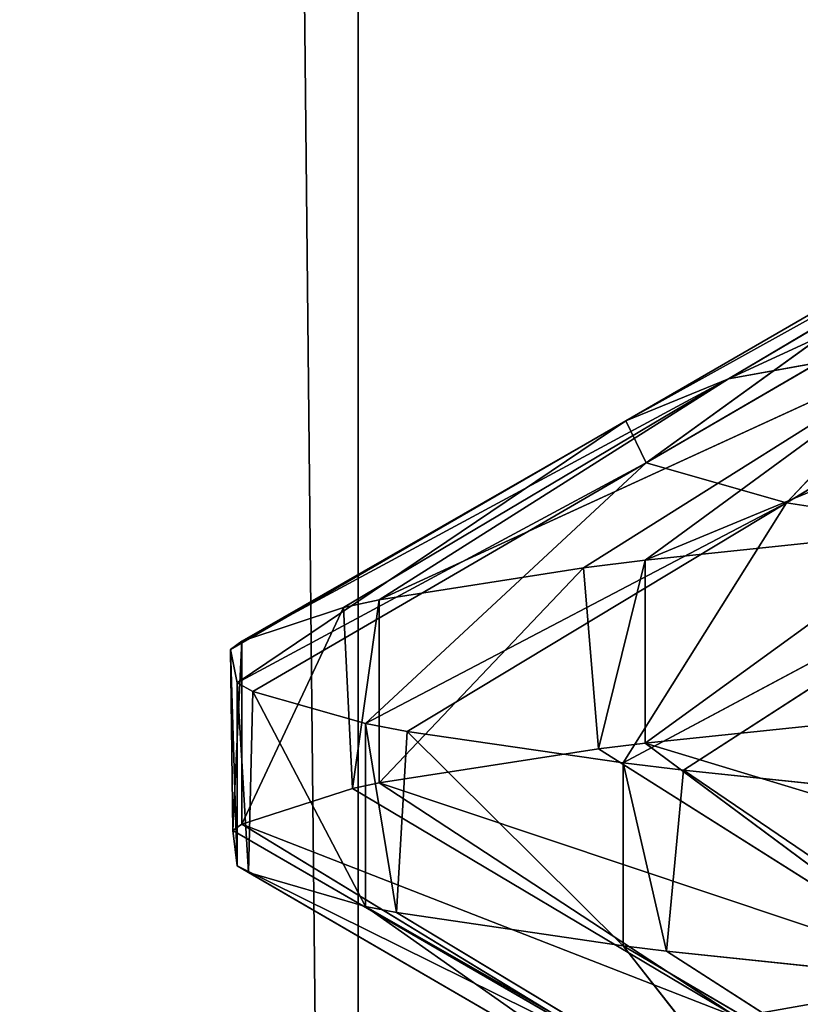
# Model space of a CAD drawing. Extents: x 12 to 103, y 2 to 366.
# Tile 511 of 656: x 55.584 to 56.117, y 248.757 to 249.429. Entities that reach past the tile are written whole.
import ezdxf

# ---------------------------------------------------------------- set-up
doc = ezdxf.new("R2010")
doc.units = 0
doc.header["$LTSCALE"] = 2.54
doc.layers.get('0').update_dxf_attribs({"color": 13, "linetype": 'CONTINUOUS'})

# ---------------------------------------------------------------- blocks, each defined once
blk = doc.blocks.new('SZCZOTKA_DO_WC_EQULA_WISZ_')
at = {"color": 0}
for p, q in [((55.81517, 245.935, 66.1756), (54.56515, 365.435, 65.5575)), ((55.81517, 245.935, 66.1756), (54.56515, 365.435, 65.5575)), ((55.81517, 245.935, 66.1756), (55.81517, 365.435, 66.1756)), ((55.81517, 245.935, 66.1756), (55.81517, 365.435, 66.1756)), ((56.46594, 249.36731, 59.69869), (56.0683, 249.18385, 59.35819)), ((56.46594, 249.36731, 59.69869), (56.0683, 249.18385, 59.35819)), ((55.99802, 249.15527, 58.88353), (56.33149, 249.3401, 59.29517)), ((55.99802, 249.15527, 58.88353), (56.33149, 249.3401, 59.29517)), ((56.0683, 249.18385, 59.35819), (56.33149, 249.3401, 59.29517)), ((56.0683, 249.18385, 59.35819), (56.33149, 249.3401, 59.29517)), ((55.99802, 249.15527, 58.88353), (56.26818, 249.31152, 58.86757)), ((55.99802, 249.15527, 58.88353), (56.26818, 249.31152, 58.86757)), ((56.26818, 249.31152, 58.86757), (56.01199, 249.12663, 58.4035)), ((56.26818, 249.31152, 58.86757), (56.01199, 249.12663, 58.4035)), ((56.01199, 249.12663, 58.4035), (56.28077, 249.28288, 58.43514)), ((56.01199, 249.12663, 58.4035), (56.28077, 249.28288, 58.43514)), ((56.10788, 249.09921, 57.94001), (56.28077, 249.28288, 58.43514)), ((56.10788, 249.09921, 57.94001), (56.28077, 249.28288, 58.43514)), ((56.10788, 249.09921, 57.94001), (56.36715, 249.25546, 58.01762)), ((56.10788, 249.09921, 57.94001), (56.36715, 249.25546, 58.01762)), ((56.01133, 249.06, 60.0067), (56.43935, 249.23752, 60.21799)), ((56.01133, 249.06, 60.0067), (56.43935, 249.23752, 60.21799)), ((56.21754, 249.21106, 59.80613), (55.82954, 249.03284, 59.51637)), ((56.21754, 249.21106, 59.80613), (55.82954, 249.03284, 59.51637)), ((55.96915, 249.05482, 59.91356), (56.21754, 249.21106, 59.80613)), ((55.96915, 249.05482, 59.91356), (56.21754, 249.21106, 59.80613)), ((56.01133, 249.06, 60.0067), (56.21754, 249.21106, 59.80613)), ((56.01133, 249.06, 60.0067), (56.21754, 249.21106, 59.80613)), ((56.0683, 249.18385, 59.35819), (56.21754, 249.21106, 59.80613)), ((56.0683, 249.18385, 59.35819), (56.21754, 249.21106, 59.80613)), ((55.73567, 249.00461, 59.00193), (56.0683, 249.18385, 59.35819)), ((55.73567, 249.00461, 59.00193), (56.0683, 249.18385, 59.35819)), ((56.0683, 249.18385, 59.35819), (55.8051, 249.0276, 59.42121)), ((56.0683, 249.18385, 59.35819), (55.8051, 249.0276, 59.42121)), ((56.0683, 249.18385, 59.35819), (55.82954, 249.03284, 59.51637)), ((56.0683, 249.18385, 59.35819), (55.82954, 249.03284, 59.51637)), ((56.0683, 249.18385, 59.35819), (55.99802, 249.15527, 58.88353)), ((56.0683, 249.18385, 59.35819), (55.99802, 249.15527, 58.88353)), ((55.72786, 248.99902, 58.89948), (55.99802, 249.15527, 58.88353)), ((55.72786, 248.99902, 58.89948), (55.99802, 249.15527, 58.88353)), ((55.99802, 249.15527, 58.88353), (55.73255, 248.97618, 58.47901)), ((55.99802, 249.15527, 58.88353), (55.73255, 248.97618, 58.47901)), ((55.73567, 249.00461, 59.00193), (55.99802, 249.15527, 58.88353)), ((55.73567, 249.00461, 59.00193), (55.99802, 249.15527, 58.88353)), ((56.01199, 249.12663, 58.4035), (55.99802, 249.15527, 58.88353)), ((56.01199, 249.12663, 58.4035), (55.99802, 249.15527, 58.88353)), ((56.01199, 249.12663, 58.4035), (55.73255, 248.97618, 58.47901)), ((56.01199, 249.12663, 58.4035), (55.73255, 248.97618, 58.47901)), ((56.01199, 249.12663, 58.4035), (55.74322, 248.97038, 58.37185)), ((56.01199, 249.12663, 58.4035), (55.74322, 248.97038, 58.37185)), ((55.82028, 248.94838, 57.96349), (56.01199, 249.12663, 58.4035)), ((55.82028, 248.94838, 57.96349), (56.01199, 249.12663, 58.4035)), ((56.01199, 249.12663, 58.4035), (56.10788, 249.09921, 57.94001)), ((56.01199, 249.12663, 58.4035), (56.10788, 249.09921, 57.94001)), ((55.82028, 248.94838, 57.96349), (56.10788, 249.09921, 57.94001)), ((55.82028, 248.94838, 57.96349), (56.10788, 249.09921, 57.94001)), ((55.84861, 248.94296, 57.86241), (56.10788, 249.09921, 57.94001)), ((55.84861, 248.94296, 57.86241), (56.10788, 249.09921, 57.94001)), ((56.10788, 249.09921, 57.94001), (55.9962, 248.9216, 57.47103)), ((56.10788, 249.09921, 57.94001), (55.9962, 248.9216, 57.47103)), ((56.27964, 249.07288, 57.5056), (56.10788, 249.09921, 57.94001)), ((56.27964, 249.07288, 57.5056), (56.10788, 249.09921, 57.94001)), ((56.21296, 249.08127, 60.36626), (56.01133, 248.93498, 60.0067)), ((56.21296, 249.08127, 60.36626), (56.01133, 248.93498, 60.0067)), ((56.21296, 249.08127, 60.36626), (56.01133, 249.06, 60.0067)), ((56.21296, 249.08127, 60.36626), (56.01133, 249.06, 60.0067)), ((56.27964, 249.07288, 57.5056), (55.9962, 248.9216, 57.47103)), ((56.27964, 249.07288, 57.5056), (55.9962, 248.9216, 57.47103)), ((56.27964, 249.07288, 57.5056), (56.0374, 248.91663, 57.38492)), ((56.27964, 249.07288, 57.5056), (56.0374, 248.91663, 57.38492)), ((56.01133, 249.06, 60.0067), (55.96915, 249.05482, 59.91356)), ((56.01133, 249.06, 60.0067), (55.96915, 249.05482, 59.91356)), ((56.01133, 249.06, 60.0067), (55.97942, 248.93112, 59.93703)), ((56.01133, 249.06, 60.0067), (55.97942, 248.93112, 59.93703)), ((56.01133, 249.06, 60.0067), (56.01133, 248.93498, 60.0067)), ((56.01133, 249.06, 60.0067), (56.01133, 248.93498, 60.0067)), ((55.96915, 249.05482, 59.91356), (55.82954, 248.90784, 59.51637)), ((55.96915, 249.05482, 59.91356), (55.82954, 248.90784, 59.51637)), ((55.96915, 249.05482, 59.91356), (55.82954, 249.03284, 59.51637)), ((55.96915, 249.05482, 59.91356), (55.82954, 249.03284, 59.51637)), ((55.96915, 249.05482, 59.91356), (55.97942, 248.93112, 59.93703)), ((55.96915, 249.05482, 59.91356), (55.97942, 248.93112, 59.93703)), ((55.82954, 249.03284, 59.51637), (55.8051, 249.0276, 59.42121)), ((55.82954, 249.03284, 59.51637), (55.8051, 249.0276, 59.42121)), ((55.82954, 249.03284, 59.51637), (55.81133, 248.90401, 59.4467)), ((55.82954, 249.03284, 59.51637), (55.81133, 248.90401, 59.4467)), ((55.82954, 249.03284, 59.51637), (55.82954, 248.90784, 59.51637)), ((55.82954, 249.03284, 59.51637), (55.82954, 248.90784, 59.51637)), ((55.8051, 249.0276, 59.42121), (55.73567, 248.87962, 59.00193)), ((55.8051, 249.0276, 59.42121), (55.73567, 248.87962, 59.00193)), ((55.8051, 249.0276, 59.42121), (55.73567, 249.00461, 59.00193)), ((55.8051, 249.0276, 59.42121), (55.73567, 249.00461, 59.00193)), ((55.8051, 249.0276, 59.42121), (55.81133, 248.90401, 59.4467)), ((55.8051, 249.0276, 59.42121), (55.81133, 248.90401, 59.4467)), ((55.73567, 249.00461, 59.00193), (55.72786, 248.99902, 58.89948)), ((55.73567, 249.00461, 59.00193), (55.72786, 248.99902, 58.89948)), ((55.73567, 249.00461, 59.00193), (55.72953, 248.87547, 58.92591)), ((55.73567, 249.00461, 59.00193), (55.72953, 248.87547, 58.92591)), ((55.73567, 249.00461, 59.00193), (55.73567, 248.87962, 59.00193)), ((55.73567, 249.00461, 59.00193), (55.73567, 248.87962, 59.00193)), ((55.72786, 248.99902, 58.89948), (55.72953, 248.87547, 58.92591)), ((55.72786, 248.99902, 58.89948), (55.72953, 248.87547, 58.92591)), ((55.72786, 248.99902, 58.89948), (55.73255, 248.85118, 58.47901)), ((55.72786, 248.99902, 58.89948), (55.73255, 248.85118, 58.47901)), ((55.72786, 248.99902, 58.89948), (55.73255, 248.97618, 58.47901)), ((55.72786, 248.99902, 58.89948), (55.73255, 248.97618, 58.47901)), ((55.73255, 248.97618, 58.47901), (55.73255, 248.85118, 58.47901)), ((55.73255, 248.97618, 58.47901), (55.73255, 248.85118, 58.47901)), ((55.73255, 248.97618, 58.47901), (55.74025, 248.84679, 58.39799)), ((55.73255, 248.97618, 58.47901), (55.74025, 248.84679, 58.39799)), ((55.73255, 248.97618, 58.47901), (55.74322, 248.97038, 58.37185)), ((55.73255, 248.97618, 58.47901), (55.74322, 248.97038, 58.37185)), ((55.74322, 248.97038, 58.37185), (55.74025, 248.84679, 58.39799)), ((55.74322, 248.97038, 58.37185), (55.74025, 248.84679, 58.39799)), ((55.74322, 248.97038, 58.37185), (55.82028, 248.82338, 57.96349)), ((55.74322, 248.97038, 58.37185), (55.82028, 248.82338, 57.96349)), ((55.74322, 248.97038, 58.37185), (55.82028, 248.94838, 57.96349)), ((55.74322, 248.97038, 58.37185), (55.82028, 248.94838, 57.96349)), ((56.01133, 248.93498, 60.0067), (56.22733, 248.95764, 60.388)), ((56.01133, 248.93498, 60.0067), (56.22733, 248.95764, 60.388)), ((55.82028, 248.94838, 57.96349), (55.82028, 248.82338, 57.96349)), ((55.82028, 248.94838, 57.96349), (55.82028, 248.82338, 57.96349)), ((55.82028, 248.94838, 57.96349), (55.84134, 248.81927, 57.8871)), ((55.82028, 248.94838, 57.96349), (55.84134, 248.81927, 57.8871)), ((55.82028, 248.94838, 57.96349), (55.84861, 248.94296, 57.86241)), ((55.82028, 248.94838, 57.96349), (55.84861, 248.94296, 57.86241)), ((55.84861, 248.94296, 57.86241), (55.84134, 248.81927, 57.8871)), ((55.84861, 248.94296, 57.86241), (55.84134, 248.81927, 57.8871)), ((55.84861, 248.94296, 57.86241), (55.9962, 248.7966, 57.47103)), ((55.84861, 248.94296, 57.86241), (55.9962, 248.7966, 57.47103)), ((55.84861, 248.94296, 57.86241), (55.9962, 248.9216, 57.47103)), ((55.84861, 248.94296, 57.86241), (55.9962, 248.9216, 57.47103)), ((55.82954, 248.90784, 59.51637), (55.97942, 248.93112, 59.93703)), ((55.82954, 248.90784, 59.51637), (55.97942, 248.93112, 59.93703)), ((55.97942, 248.93112, 59.93703), (56.01133, 248.93498, 60.0067)), ((55.97942, 248.93112, 59.93703), (56.01133, 248.93498, 60.0067)), ((55.97942, 248.93112, 59.93703), (56.22689, 248.77487, 59.82748)), ((55.97942, 248.93112, 59.93703), (56.22689, 248.77487, 59.82748)), ((56.45243, 248.80139, 60.23777), (56.01133, 248.93498, 60.0067)), ((56.01133, 248.93498, 60.0067), (56.22689, 248.77487, 59.82748)), ((56.01133, 248.93498, 60.0067), (56.22689, 248.77487, 59.82748)), ((56.45243, 248.80139, 60.23777), (56.01133, 248.93498, 60.0067)), ((55.9962, 248.9216, 57.47103), (55.9962, 248.7966, 57.47103)), ((55.9962, 248.9216, 57.47103), (55.9962, 248.7966, 57.47103)), ((55.9962, 248.9216, 57.47103), (56.02591, 248.79298, 57.40822)), ((55.9962, 248.9216, 57.47103), (56.02591, 248.79298, 57.40822)), ((55.9962, 248.9216, 57.47103), (56.0374, 248.91663, 57.38492)), ((55.9962, 248.9216, 57.47103), (56.0374, 248.91663, 57.38492)), ((56.0374, 248.91663, 57.38492), (56.02591, 248.79298, 57.40822)), ((56.0374, 248.91663, 57.38492), (56.02591, 248.79298, 57.40822)), ((56.0374, 248.91663, 57.38492), (56.25496, 248.76881, 57.0166)), ((56.0374, 248.91663, 57.38492), (56.25496, 248.76881, 57.0166)), ((56.0374, 248.91663, 57.38492), (56.25496, 248.89381, 57.0166)), ((56.0374, 248.91663, 57.38492), (56.25496, 248.89381, 57.0166)), ((55.73567, 248.87962, 59.00193), (55.81133, 248.90401, 59.4467)), ((55.73567, 248.87962, 59.00193), (55.81133, 248.90401, 59.4467)), ((55.81133, 248.90401, 59.4467), (55.82954, 248.90784, 59.51637)), ((55.81133, 248.90401, 59.4467), (55.82954, 248.90784, 59.51637)), ((55.81133, 248.90401, 59.4467), (56.07396, 248.74776, 59.38139)), ((55.81133, 248.90401, 59.4467), (56.07396, 248.74776, 59.38139)), ((56.22689, 248.77487, 59.82748), (55.82954, 248.90784, 59.51637)), ((55.82954, 248.90784, 59.51637), (56.07396, 248.74776, 59.38139)), ((55.82954, 248.90784, 59.51637), (56.07396, 248.74776, 59.38139)), ((56.22689, 248.77487, 59.82748), (55.82954, 248.90784, 59.51637)), ((55.72953, 248.87547, 58.92591), (55.73567, 248.87962, 59.00193)), ((55.72953, 248.87547, 58.92591), (55.73567, 248.87962, 59.00193)), ((56.07396, 248.74776, 59.38139), (55.73567, 248.87962, 59.00193)), ((55.73567, 248.87962, 59.00193), (55.99954, 248.71921, 58.90757)), ((55.73567, 248.87962, 59.00193), (55.99954, 248.71921, 58.90757)), ((56.07396, 248.74776, 59.38139), (55.73567, 248.87962, 59.00193)), ((55.73255, 248.85118, 58.47901), (55.72953, 248.87547, 58.92591)), ((55.72953, 248.87547, 58.92591), (55.99954, 248.71921, 58.90757)), ((55.72953, 248.87547, 58.92591), (55.99954, 248.71921, 58.90757)), ((55.73255, 248.85118, 58.47901), (55.72953, 248.87547, 58.92591)), ((55.74025, 248.84679, 58.39799), (55.73255, 248.85118, 58.47901)), ((55.99954, 248.71921, 58.90757), (55.73255, 248.85118, 58.47901)), ((55.73255, 248.85118, 58.47901), (56.0093, 248.69054, 58.42728)), ((55.73255, 248.85118, 58.47901), (56.0093, 248.69054, 58.42728)), ((55.74025, 248.84679, 58.39799), (55.73255, 248.85118, 58.47901)), ((55.99954, 248.71921, 58.90757), (55.73255, 248.85118, 58.47901)), ((55.82028, 248.82338, 57.96349), (55.74025, 248.84679, 58.39799)), ((55.74025, 248.84679, 58.39799), (56.0093, 248.69054, 58.42728)), ((55.74025, 248.84679, 58.39799), (56.0093, 248.69054, 58.42728)), ((55.82028, 248.82338, 57.96349), (55.74025, 248.84679, 58.39799)), ((55.84134, 248.81927, 57.8871), (55.82028, 248.82338, 57.96349)), ((56.0093, 248.69054, 58.42728), (55.82028, 248.82338, 57.96349)), ((55.82028, 248.82338, 57.96349), (56.10126, 248.66304, 57.96248)), ((55.82028, 248.82338, 57.96349), (56.10126, 248.66304, 57.96248)), ((55.84134, 248.81927, 57.8871), (55.82028, 248.82338, 57.96349)), ((56.0093, 248.69054, 58.42728), (55.82028, 248.82338, 57.96349)), ((55.9962, 248.7966, 57.47103), (55.84134, 248.81927, 57.8871)), ((55.84134, 248.81927, 57.8871), (56.10126, 248.66304, 57.96248)), ((55.84134, 248.81927, 57.8871), (56.10126, 248.66304, 57.96248)), ((55.9962, 248.7966, 57.47103), (55.84134, 248.81927, 57.8871)), ((56.02591, 248.79298, 57.40822), (55.9962, 248.7966, 57.47103)), ((56.10126, 248.66304, 57.96248), (55.9962, 248.7966, 57.47103)), ((55.9962, 248.7966, 57.47103), (56.26919, 248.63673, 57.5268)), ((55.9962, 248.7966, 57.47103), (56.26919, 248.63673, 57.5268)), ((56.02591, 248.79298, 57.40822), (55.9962, 248.7966, 57.47103)), ((56.10126, 248.66304, 57.96248), (55.9962, 248.7966, 57.47103)), ((56.25496, 248.76881, 57.0166), (56.02591, 248.79298, 57.40822)), ((56.02591, 248.79298, 57.40822), (56.26919, 248.63673, 57.5268)), ((56.02591, 248.79298, 57.40822), (56.26919, 248.63673, 57.5268)), ((56.25496, 248.76881, 57.0166), (56.02591, 248.79298, 57.40822))]:
    blk.add_line(p, q, dxfattribs=at)
mesh = blk.add_polyface(dxfattribs=at)
corners = [(55.81517, 245.935, 66.1756), (54.56515, 365.435, 65.5575), (54.56515, 245.935, 65.5575)]
mesh.append_faces([[corners[k] for k in face] for face in [(0, 1, 2)]], dxfattribs={"color": 0})
mesh = blk.add_polyface(dxfattribs=at)
corners = [(55.81517, 365.435, 66.1756), (54.56515, 365.435, 65.5575), (55.81517, 245.935, 66.1756)]
mesh.append_faces([[corners[k] for k in face] for face in [(0, 1, 2)]], dxfattribs={"color": 0})
mesh = blk.add_polyface(dxfattribs=at)
corners = [(56.15921, 245.935, 51.14445), (54.88222, 245.935, 51.70472), (56.15921, 365.435, 51.14445)]
mesh.append_faces([[corners[k] for k in face] for face in [(0, 1, 2)]], dxfattribs={"color": 0})
mesh = blk.add_polyface(dxfattribs=at)
corners = [(56.15921, 365.435, 51.14445), (54.88222, 245.935, 51.70472), (54.88222, 365.435, 51.70472)]
mesh.append_faces([[corners[k] for k in face] for face in [(0, 1, 2)]], dxfattribs={"color": 0})
mesh = blk.add_polyface(dxfattribs=at)
corners = [(57.15353, 245.935, 66.56725), (55.81517, 365.435, 66.1756), (55.81517, 245.935, 66.1756)]
mesh.append_faces([[corners[k] for k in face] for face in [(0, 1, 2)]], dxfattribs={"color": 0})
mesh = blk.add_polyface(dxfattribs=at)
corners = [(57.15353, 365.435, 66.56725), (55.81517, 365.435, 66.1756), (57.15353, 245.935, 66.56725)]
mesh.append_faces([[corners[k] for k in face] for face in [(0, 1, 2)]], dxfattribs={"color": 0})
mesh = blk.add_polyface(dxfattribs=at)
corners = [(56.21754, 249.21106, 59.80613), (56.46594, 249.36731, 59.69869), (56.0683, 249.18385, 59.35819)]
mesh.append_faces([[corners[k] for k in face] for face in [(0, 1, 2)]], dxfattribs={"color": 0})
mesh = blk.add_polyface(dxfattribs=at)
corners = [(56.46594, 249.36731, 59.69869), (56.33149, 249.3401, 59.29517), (56.0683, 249.18385, 59.35819)]
mesh.append_faces([[corners[k] for k in face] for face in [(0, 1, 2)]], dxfattribs={"color": 0})
mesh = blk.add_polyface(dxfattribs=at)
corners = [(56.33149, 249.3401, 59.29517), (56.26818, 249.31152, 58.86757), (55.99802, 249.15527, 58.88353)]
mesh.append_faces([[corners[k] for k in face] for face in [(0, 1, 2)]], dxfattribs={"color": 0})
mesh = blk.add_polyface(dxfattribs=at)
corners = [(56.0683, 249.18385, 59.35819), (56.33149, 249.3401, 59.29517), (55.99802, 249.15527, 58.88353)]
mesh.append_faces([[corners[k] for k in face] for face in [(0, 1, 2)]], dxfattribs={"color": 0})
mesh = blk.add_polyface(dxfattribs=at)
corners = [(55.99802, 249.15527, 58.88353), (56.26818, 249.31152, 58.86757), (56.01199, 249.12663, 58.4035)]
mesh.append_faces([[corners[k] for k in face] for face in [(0, 1, 2)]], dxfattribs={"color": 0})
mesh = blk.add_polyface(dxfattribs=at)
corners = [(56.26818, 249.31152, 58.86757), (56.28077, 249.28288, 58.43514), (56.01199, 249.12663, 58.4035)]
mesh.append_faces([[corners[k] for k in face] for face in [(0, 1, 2)]], dxfattribs={"color": 0})
mesh = blk.add_polyface(dxfattribs=at)
corners = [(56.28077, 249.28288, 58.43514), (56.10788, 249.09921, 57.94001), (56.01199, 249.12663, 58.4035)]
mesh.append_faces([[corners[k] for k in face] for face in [(0, 1, 2)]], dxfattribs={"color": 0})
mesh = blk.add_polyface(dxfattribs=at)
corners = [(56.28077, 249.28288, 58.43514), (56.36715, 249.25546, 58.01762), (56.10788, 249.09921, 57.94001)]
mesh.append_faces([[corners[k] for k in face] for face in [(0, 1, 2)]], dxfattribs={"color": 0})
mesh = blk.add_polyface(dxfattribs=at)
corners = [(56.36715, 249.25546, 58.01762), (56.27964, 249.07288, 57.5056), (56.10788, 249.09921, 57.94001)]
mesh.append_faces([[corners[k] for k in face] for face in [(0, 1, 2)]], dxfattribs={"color": 0})
mesh = blk.add_polyface(dxfattribs=at)
corners = [(56.43935, 249.23752, 60.21799), (56.21754, 249.21106, 59.80613), (56.01133, 249.06, 60.0067)]
mesh.append_faces([[corners[k] for k in face] for face in [(0, 1, 2)]], dxfattribs={"color": 0})
mesh = blk.add_polyface(dxfattribs=at)
corners = [(56.21296, 249.08127, 60.36626), (56.43935, 249.23752, 60.21799), (56.01133, 249.06, 60.0067)]
mesh.append_faces([[corners[k] for k in face] for face in [(0, 1, 2)]], dxfattribs={"color": 0})
mesh = blk.add_polyface(dxfattribs=at)
corners = [(55.96915, 249.05482, 59.91356), (56.21754, 249.21106, 59.80613), (55.82954, 249.03284, 59.51637)]
mesh.append_faces([[corners[k] for k in face] for face in [(0, 1, 2)]], dxfattribs={"color": 0})
mesh = blk.add_polyface(dxfattribs=at)
corners = [(56.21754, 249.21106, 59.80613), (56.0683, 249.18385, 59.35819), (55.82954, 249.03284, 59.51637)]
mesh.append_faces([[corners[k] for k in face] for face in [(0, 1, 2)]], dxfattribs={"color": 0})
mesh = blk.add_polyface(dxfattribs=at)
corners = [(56.01133, 249.06, 60.0067), (56.21754, 249.21106, 59.80613), (55.96915, 249.05482, 59.91356)]
mesh.append_faces([[corners[k] for k in face] for face in [(0, 1, 2)]], dxfattribs={"color": 0})
mesh = blk.add_polyface(dxfattribs=at)
corners = [(56.0683, 249.18385, 59.35819), (55.99802, 249.15527, 58.88353), (55.73567, 249.00461, 59.00193)]
mesh.append_faces([[corners[k] for k in face] for face in [(0, 1, 2)]], dxfattribs={"color": 0})
mesh = blk.add_polyface(dxfattribs=at)
corners = [(55.8051, 249.0276, 59.42121), (56.0683, 249.18385, 59.35819), (55.73567, 249.00461, 59.00193)]
mesh.append_faces([[corners[k] for k in face] for face in [(0, 1, 2)]], dxfattribs={"color": 0})
mesh = blk.add_polyface(dxfattribs=at)
corners = [(55.82954, 249.03284, 59.51637), (56.0683, 249.18385, 59.35819), (55.8051, 249.0276, 59.42121)]
mesh.append_faces([[corners[k] for k in face] for face in [(0, 1, 2)]], dxfattribs={"color": 0})
mesh = blk.add_polyface(dxfattribs=at)
corners = [(55.72786, 248.99902, 58.89948), (55.99802, 249.15527, 58.88353), (55.73255, 248.97618, 58.47901)]
mesh.append_faces([[corners[k] for k in face] for face in [(0, 1, 2)]], dxfattribs={"color": 0})
mesh = blk.add_polyface(dxfattribs=at)
corners = [(55.73567, 249.00461, 59.00193), (55.99802, 249.15527, 58.88353), (55.72786, 248.99902, 58.89948)]
mesh.append_faces([[corners[k] for k in face] for face in [(0, 1, 2)]], dxfattribs={"color": 0})
mesh = blk.add_polyface(dxfattribs=at)
corners = [(55.99802, 249.15527, 58.88353), (56.01199, 249.12663, 58.4035), (55.73255, 248.97618, 58.47901)]
mesh.append_faces([[corners[k] for k in face] for face in [(0, 1, 2)]], dxfattribs={"color": 0})
mesh = blk.add_polyface(dxfattribs=at)
corners = [(55.73255, 248.97618, 58.47901), (56.01199, 249.12663, 58.4035), (55.74322, 248.97038, 58.37185)]
mesh.append_faces([[corners[k] for k in face] for face in [(0, 1, 2)]], dxfattribs={"color": 0})
mesh = blk.add_polyface(dxfattribs=at)
corners = [(56.01199, 249.12663, 58.4035), (55.82028, 248.94838, 57.96349), (55.74322, 248.97038, 58.37185)]
mesh.append_faces([[corners[k] for k in face] for face in [(0, 1, 2)]], dxfattribs={"color": 0})
mesh = blk.add_polyface(dxfattribs=at)
corners = [(56.01199, 249.12663, 58.4035), (56.10788, 249.09921, 57.94001), (55.82028, 248.94838, 57.96349)]
mesh.append_faces([[corners[k] for k in face] for face in [(0, 1, 2)]], dxfattribs={"color": 0})
mesh = blk.add_polyface(dxfattribs=at)
corners = [(55.82028, 248.94838, 57.96349), (56.10788, 249.09921, 57.94001), (55.84861, 248.94296, 57.86241)]
mesh.append_faces([[corners[k] for k in face] for face in [(0, 1, 2)]], dxfattribs={"color": 0})
mesh = blk.add_polyface(dxfattribs=at)
corners = [(56.10788, 249.09921, 57.94001), (55.9962, 248.9216, 57.47103), (55.84861, 248.94296, 57.86241)]
mesh.append_faces([[corners[k] for k in face] for face in [(0, 1, 2)]], dxfattribs={"color": 0})
mesh = blk.add_polyface(dxfattribs=at)
corners = [(56.10788, 249.09921, 57.94001), (56.27964, 249.07288, 57.5056), (55.9962, 248.9216, 57.47103)]
mesh.append_faces([[corners[k] for k in face] for face in [(0, 1, 2)]], dxfattribs={"color": 0})
mesh = blk.add_polyface(dxfattribs=at)
corners = [(56.21296, 249.08127, 60.36626), (56.01133, 248.93498, 60.0067), (56.22733, 248.95764, 60.388)]
mesh.append_faces([[corners[k] for k in face] for face in [(0, 1, 2)]], dxfattribs={"color": 0})
mesh = blk.add_polyface(dxfattribs=at)
corners = [(56.21296, 249.08127, 60.36626), (56.01133, 249.06, 60.0067), (56.01133, 248.93498, 60.0067)]
mesh.append_faces([[corners[k] for k in face] for face in [(0, 1, 2)]], dxfattribs={"color": 0})
mesh = blk.add_polyface(dxfattribs=at)
corners = [(56.27964, 249.07288, 57.5056), (56.0374, 248.91663, 57.38492), (55.9962, 248.9216, 57.47103)]
mesh.append_faces([[corners[k] for k in face] for face in [(0, 1, 2)]], dxfattribs={"color": 0})
mesh = blk.add_polyface(dxfattribs=at)
corners = [(56.27964, 249.07288, 57.5056), (56.25496, 248.89381, 57.0166), (56.0374, 248.91663, 57.38492)]
mesh.append_faces([[corners[k] for k in face] for face in [(0, 1, 2)]], dxfattribs={"color": 0})
mesh = blk.add_polyface(dxfattribs=at)
corners = [(56.01133, 249.06, 60.0067), (55.96915, 249.05482, 59.91356), (55.97942, 248.93112, 59.93703)]
mesh.append_faces([[corners[k] for k in face] for face in [(0, 1, 2)]], dxfattribs={"color": 0})
mesh = blk.add_polyface(dxfattribs=at)
corners = [(56.01133, 249.06, 60.0067), (55.97942, 248.93112, 59.93703), (56.01133, 248.93498, 60.0067)]
mesh.append_faces([[corners[k] for k in face] for face in [(0, 1, 2)]], dxfattribs={"color": 0})
mesh = blk.add_polyface(dxfattribs=at)
corners = [(55.96915, 249.05482, 59.91356), (55.82954, 248.90784, 59.51637), (55.97942, 248.93112, 59.93703)]
mesh.append_faces([[corners[k] for k in face] for face in [(0, 1, 2)]], dxfattribs={"color": 0})
mesh = blk.add_polyface(dxfattribs=at)
corners = [(55.96915, 249.05482, 59.91356), (55.82954, 249.03284, 59.51637), (55.82954, 248.90784, 59.51637)]
mesh.append_faces([[corners[k] for k in face] for face in [(0, 1, 2)]], dxfattribs={"color": 0})
mesh = blk.add_polyface(dxfattribs=at)
corners = [(55.82954, 249.03284, 59.51637), (55.8051, 249.0276, 59.42121), (55.81133, 248.90401, 59.4467)]
mesh.append_faces([[corners[k] for k in face] for face in [(0, 1, 2)]], dxfattribs={"color": 0})
mesh = blk.add_polyface(dxfattribs=at)
corners = [(55.82954, 249.03284, 59.51637), (55.81133, 248.90401, 59.4467), (55.82954, 248.90784, 59.51637)]
mesh.append_faces([[corners[k] for k in face] for face in [(0, 1, 2)]], dxfattribs={"color": 0})
mesh = blk.add_polyface(dxfattribs=at)
corners = [(55.8051, 249.0276, 59.42121), (55.73567, 248.87962, 59.00193), (55.81133, 248.90401, 59.4467)]
mesh.append_faces([[corners[k] for k in face] for face in [(0, 1, 2)]], dxfattribs={"color": 0})
mesh = blk.add_polyface(dxfattribs=at)
corners = [(55.8051, 249.0276, 59.42121), (55.73567, 249.00461, 59.00193), (55.73567, 248.87962, 59.00193)]
mesh.append_faces([[corners[k] for k in face] for face in [(0, 1, 2)]], dxfattribs={"color": 0})
mesh = blk.add_polyface(dxfattribs=at)
corners = [(55.73567, 249.00461, 59.00193), (55.72786, 248.99902, 58.89948), (55.72953, 248.87547, 58.92591)]
mesh.append_faces([[corners[k] for k in face] for face in [(0, 1, 2)]], dxfattribs={"color": 0})
mesh = blk.add_polyface(dxfattribs=at)
corners = [(55.73567, 249.00461, 59.00193), (55.72953, 248.87547, 58.92591), (55.73567, 248.87962, 59.00193)]
mesh.append_faces([[corners[k] for k in face] for face in [(0, 1, 2)]], dxfattribs={"color": 0})
mesh = blk.add_polyface(dxfattribs=at)
corners = [(55.72786, 248.99902, 58.89948), (55.73255, 248.85118, 58.47901), (55.72953, 248.87547, 58.92591)]
mesh.append_faces([[corners[k] for k in face] for face in [(0, 1, 2)]], dxfattribs={"color": 0})
mesh = blk.add_polyface(dxfattribs=at)
corners = [(55.72786, 248.99902, 58.89948), (55.73255, 248.97618, 58.47901), (55.73255, 248.85118, 58.47901)]
mesh.append_faces([[corners[k] for k in face] for face in [(0, 1, 2)]], dxfattribs={"color": 0})
mesh = blk.add_polyface(dxfattribs=at)
corners = [(55.73255, 248.97618, 58.47901), (55.74025, 248.84679, 58.39799), (55.73255, 248.85118, 58.47901)]
mesh.append_faces([[corners[k] for k in face] for face in [(0, 1, 2)]], dxfattribs={"color": 0})
mesh = blk.add_polyface(dxfattribs=at)
corners = [(55.73255, 248.97618, 58.47901), (55.74322, 248.97038, 58.37185), (55.74025, 248.84679, 58.39799)]
mesh.append_faces([[corners[k] for k in face] for face in [(0, 1, 2)]], dxfattribs={"color": 0})
mesh = blk.add_polyface(dxfattribs=at)
corners = [(55.74322, 248.97038, 58.37185), (55.82028, 248.82338, 57.96349), (55.74025, 248.84679, 58.39799)]
mesh.append_faces([[corners[k] for k in face] for face in [(0, 1, 2)]], dxfattribs={"color": 0})
mesh = blk.add_polyface(dxfattribs=at)
corners = [(55.74322, 248.97038, 58.37185), (55.82028, 248.94838, 57.96349), (55.82028, 248.82338, 57.96349)]
mesh.append_faces([[corners[k] for k in face] for face in [(0, 1, 2)]], dxfattribs={"color": 0})
mesh = blk.add_polyface(dxfattribs=at)
corners = [(56.22733, 248.95764, 60.388), (56.01133, 248.93498, 60.0067), (56.45243, 248.80139, 60.23777)]
mesh.append_faces([[corners[k] for k in face] for face in [(0, 1, 2)]], dxfattribs={"color": 0})
mesh = blk.add_polyface(dxfattribs=at)
corners = [(55.82028, 248.94838, 57.96349), (55.84134, 248.81927, 57.8871), (55.82028, 248.82338, 57.96349)]
mesh.append_faces([[corners[k] for k in face] for face in [(0, 1, 2)]], dxfattribs={"color": 0})
mesh = blk.add_polyface(dxfattribs=at)
corners = [(55.82028, 248.94838, 57.96349), (55.84861, 248.94296, 57.86241), (55.84134, 248.81927, 57.8871)]
mesh.append_faces([[corners[k] for k in face] for face in [(0, 1, 2)]], dxfattribs={"color": 0})
mesh = blk.add_polyface(dxfattribs=at)
corners = [(55.84861, 248.94296, 57.86241), (55.9962, 248.7966, 57.47103), (55.84134, 248.81927, 57.8871)]
mesh.append_faces([[corners[k] for k in face] for face in [(0, 1, 2)]], dxfattribs={"color": 0})
mesh = blk.add_polyface(dxfattribs=at)
corners = [(55.84861, 248.94296, 57.86241), (55.9962, 248.9216, 57.47103), (55.9962, 248.7966, 57.47103)]
mesh.append_faces([[corners[k] for k in face] for face in [(0, 1, 2)]], dxfattribs={"color": 0})
mesh = blk.add_polyface(dxfattribs=at)
corners = [(55.97942, 248.93112, 59.93703), (55.82954, 248.90784, 59.51637), (56.22689, 248.77487, 59.82748)]
mesh.append_faces([[corners[k] for k in face] for face in [(0, 1, 2)]], dxfattribs={"color": 0})
mesh = blk.add_polyface(dxfattribs=at)
corners = [(56.01133, 248.93498, 60.0067), (55.97942, 248.93112, 59.93703), (56.22689, 248.77487, 59.82748)]
mesh.append_faces([[corners[k] for k in face] for face in [(0, 1, 2)]], dxfattribs={"color": 0})
mesh = blk.add_polyface(dxfattribs=at)
corners = [(56.45243, 248.80139, 60.23777), (56.01133, 248.93498, 60.0067), (56.22689, 248.77487, 59.82748)]
mesh.append_faces([[corners[k] for k in face] for face in [(0, 1, 2)]], dxfattribs={"color": 0})
mesh = blk.add_polyface(dxfattribs=at)
corners = [(55.9962, 248.9216, 57.47103), (56.02591, 248.79298, 57.40822), (55.9962, 248.7966, 57.47103)]
mesh.append_faces([[corners[k] for k in face] for face in [(0, 1, 2)]], dxfattribs={"color": 0})
mesh = blk.add_polyface(dxfattribs=at)
corners = [(55.9962, 248.9216, 57.47103), (56.0374, 248.91663, 57.38492), (56.02591, 248.79298, 57.40822)]
mesh.append_faces([[corners[k] for k in face] for face in [(0, 1, 2)]], dxfattribs={"color": 0})
mesh = blk.add_polyface(dxfattribs=at)
corners = [(56.0374, 248.91663, 57.38492), (56.25496, 248.76881, 57.0166), (56.02591, 248.79298, 57.40822)]
mesh.append_faces([[corners[k] for k in face] for face in [(0, 1, 2)]], dxfattribs={"color": 0})
mesh = blk.add_polyface(dxfattribs=at)
corners = [(56.0374, 248.91663, 57.38492), (56.25496, 248.89381, 57.0166), (56.25496, 248.76881, 57.0166)]
mesh.append_faces([[corners[k] for k in face] for face in [(0, 1, 2)]], dxfattribs={"color": 0})
mesh = blk.add_polyface(dxfattribs=at)
corners = [(55.81133, 248.90401, 59.4467), (55.73567, 248.87962, 59.00193), (56.07396, 248.74776, 59.38139)]
mesh.append_faces([[corners[k] for k in face] for face in [(0, 1, 2)]], dxfattribs={"color": 0})
mesh = blk.add_polyface(dxfattribs=at)
corners = [(55.82954, 248.90784, 59.51637), (55.81133, 248.90401, 59.4467), (56.07396, 248.74776, 59.38139)]
mesh.append_faces([[corners[k] for k in face] for face in [(0, 1, 2)]], dxfattribs={"color": 0})
mesh = blk.add_polyface(dxfattribs=at)
corners = [(56.22689, 248.77487, 59.82748), (55.82954, 248.90784, 59.51637), (56.07396, 248.74776, 59.38139)]
mesh.append_faces([[corners[k] for k in face] for face in [(0, 1, 2)]], dxfattribs={"color": 0})
mesh = blk.add_polyface(dxfattribs=at)
corners = [(55.73567, 248.87962, 59.00193), (55.72953, 248.87547, 58.92591), (55.99954, 248.71921, 58.90757)]
mesh.append_faces([[corners[k] for k in face] for face in [(0, 1, 2)]], dxfattribs={"color": 0})
mesh = blk.add_polyface(dxfattribs=at)
corners = [(56.07396, 248.74776, 59.38139), (55.73567, 248.87962, 59.00193), (55.99954, 248.71921, 58.90757)]
mesh.append_faces([[corners[k] for k in face] for face in [(0, 1, 2)]], dxfattribs={"color": 0})
mesh = blk.add_polyface(dxfattribs=at)
corners = [(55.72953, 248.87547, 58.92591), (55.73255, 248.85118, 58.47901), (55.99954, 248.71921, 58.90757)]
mesh.append_faces([[corners[k] for k in face] for face in [(0, 1, 2)]], dxfattribs={"color": 0})
mesh = blk.add_polyface(dxfattribs=at)
corners = [(55.99954, 248.71921, 58.90757), (55.73255, 248.85118, 58.47901), (56.0093, 248.69054, 58.42728)]
mesh.append_faces([[corners[k] for k in face] for face in [(0, 1, 2)]], dxfattribs={"color": 0})
mesh = blk.add_polyface(dxfattribs=at)
corners = [(55.73255, 248.85118, 58.47901), (55.74025, 248.84679, 58.39799), (56.0093, 248.69054, 58.42728)]
mesh.append_faces([[corners[k] for k in face] for face in [(0, 1, 2)]], dxfattribs={"color": 0})
mesh = blk.add_polyface(dxfattribs=at)
corners = [(56.0093, 248.69054, 58.42728), (55.74025, 248.84679, 58.39799), (55.82028, 248.82338, 57.96349)]
mesh.append_faces([[corners[k] for k in face] for face in [(0, 1, 2)]], dxfattribs={"color": 0})
mesh = blk.add_polyface(dxfattribs=at)
corners = [(56.0093, 248.69054, 58.42728), (55.82028, 248.82338, 57.96349), (56.10126, 248.66304, 57.96248)]
mesh.append_faces([[corners[k] for k in face] for face in [(0, 1, 2)]], dxfattribs={"color": 0})
mesh = blk.add_polyface(dxfattribs=at)
corners = [(55.82028, 248.82338, 57.96349), (55.84134, 248.81927, 57.8871), (56.10126, 248.66304, 57.96248)]
mesh.append_faces([[corners[k] for k in face] for face in [(0, 1, 2)]], dxfattribs={"color": 0})
mesh = blk.add_polyface(dxfattribs=at)
corners = [(56.10126, 248.66304, 57.96248), (55.84134, 248.81927, 57.8871), (55.9962, 248.7966, 57.47103)]
mesh.append_faces([[corners[k] for k in face] for face in [(0, 1, 2)]], dxfattribs={"color": 0})
mesh = blk.add_polyface(dxfattribs=at)
corners = [(56.10126, 248.66304, 57.96248), (55.9962, 248.7966, 57.47103), (56.26919, 248.63673, 57.5268)]
mesh.append_faces([[corners[k] for k in face] for face in [(0, 1, 2)]], dxfattribs={"color": 0})
mesh = blk.add_polyface(dxfattribs=at)
corners = [(56.26919, 248.63673, 57.5268), (55.9962, 248.7966, 57.47103), (56.02591, 248.79298, 57.40822)]
mesh.append_faces([[corners[k] for k in face] for face in [(0, 1, 2)]], dxfattribs={"color": 0})
mesh = blk.add_polyface(dxfattribs=at)
corners = [(56.26919, 248.63673, 57.5268), (56.02591, 248.79298, 57.40822), (56.25496, 248.76881, 57.0166)]
mesh.append_faces([[corners[k] for k in face] for face in [(0, 1, 2)]], dxfattribs={"color": 0})
mesh = blk.add_polyface(dxfattribs=at)
corners = [(56.22689, 248.77487, 59.82748), (56.07396, 248.74776, 59.38139), (56.33659, 248.59151, 59.31607)]
mesh.append_faces([[corners[k] for k in face] for face in [(0, 1, 2)]], dxfattribs={"color": 0})

msp = doc.modelspace()

# ---------------------------------------------------------------- block references
at = {"color": 0}
msp.add_blockref('SZCZOTKA_DO_WC_EQULA_WISZ_', (0, 0), dxfattribs=at)

doc.saveas('drawing.dxf')
